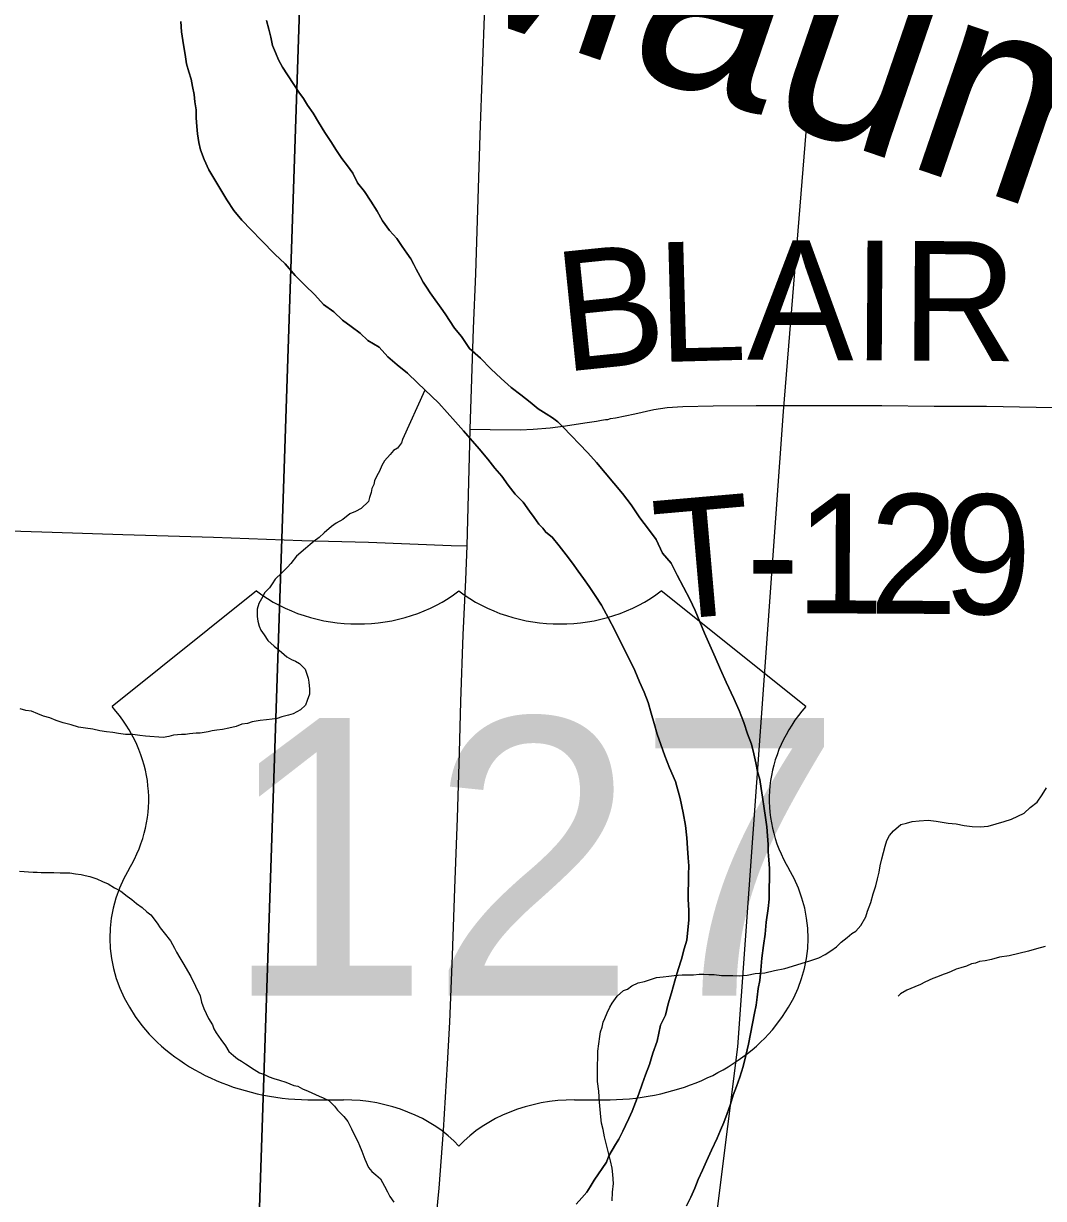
# Model space of a CAD drawing. Extents: x 2.4 to 73.1, y 4.5 to 25.6.
# Drawn here: x 44.0218 to 44.2641, y 22.2051 to 22.4841 of the extents above; entities that cross this region are included whole.
import ezdxf

# ---------------------------------------------------------------- set-up
doc = ezdxf.new("R2010")
doc.units = 0
for name, color, linetype in [('GM_X_County_Road', 7, 'Continuous'), ('GM_X_Major_River', 7, 'Continuous'), ('GM_X_Major_River_Text', 7, 'Continuous'), ('GM_X_Minor_River', 7, 'Continuous'), ('GM_X_Rail_Line', 7, 'Continuous'), ('GM_X_Section', 7, 'Continuous'), ('GM_X_Township_Road', 7, 'Continuous'), ('GM_X_Township_Road_Text', 7, 'Continuous'), ('GM_X_US_Location', 7, 'Continuous'), ('GM_X_US_Route', 7, 'Continuous'), ('GM_X_US_Shield', 7, 'Continuous')]:
    doc.layers.add(name, color=color, linetype=linetype)

msp = doc.modelspace()

# ---------------------------------------------------------------- linework, layer by layer
at = {"layer": 'GM_X_County_Road'}
msp.add_lwpolyline([(43.87654, 22.368), (43.89134, 22.36761), (43.91589, 22.36695), (43.93267, 22.36645), (43.95162, 22.36577), (43.95938, 22.36552), (43.97026, 22.36514), (43.98982, 22.3645), (44.00007, 22.36416), (44.01125, 22.36384), (44.02865, 22.36335), (44.04542, 22.36273), (44.06698, 22.36211), (44.08797, 22.36138), (44.10382, 22.36093), (44.1234, 22.36019), (44.12722, 22.36005)], dxfattribs=at)
at = {"layer": 'GM_X_Major_River'}
for points in [[(44.05921, 22.48459), (44.05936, 22.48212), (44.05988, 22.47907), (44.06023, 22.47678), (44.06057, 22.4745), (44.06111, 22.47259), (44.06166, 22.47087), (44.06201, 22.46915), (44.06236, 22.46725), (44.06252, 22.46554), (44.06287, 22.46363), (44.06284, 22.46173), (44.063, 22.45964), (44.06316, 22.45792), (44.06351, 22.45583), (44.06386, 22.45411), (44.06478, 22.45182), (44.06588, 22.44933), (44.07014, 22.44223), (44.07182, 22.43974), (44.07368, 22.43743), (44.07593, 22.43511), (44.07836, 22.4326), (44.08154, 22.42932), (44.08398, 22.427), (44.08641, 22.4243), (44.08865, 22.42199), (44.09109, 22.41967), (44.09314, 22.41736), (44.09559, 22.41561), (44.09765, 22.41367), (44.09972, 22.41212), (44.10179, 22.41057), (44.10366, 22.40883), (44.1063, 22.40727), (44.10836, 22.40496), (44.11061, 22.40302), (44.11305, 22.40108), (44.11548, 22.39876), (44.12054, 22.39393), (44.12447, 22.3895), (44.12634, 22.38738), (44.13007, 22.38314), (44.13213, 22.38064), (44.13381, 22.37852), (44.13549, 22.37659), (44.13697, 22.37448), (44.13865, 22.37236), (44.14053, 22.37043), (44.14201, 22.36832), (44.14313, 22.36678), (44.14425, 22.36524), (44.14518, 22.36428), (44.14593, 22.36332), (44.14743, 22.36215), (44.14911, 22.36004), (44.15079, 22.35792), (44.15228, 22.356), (44.15358, 22.35407), (44.15488, 22.35234)], [(44.15488, 22.35234), (44.15358, 22.35407), (44.15228, 22.356), (44.15079, 22.35792), (44.14911, 22.36004), (44.14743, 22.36215), (44.14593, 22.36332), (44.14518, 22.36428), (44.14425, 22.36524), (44.14313, 22.36678), (44.14201, 22.36832), (44.14053, 22.37043), (44.13865, 22.37236), (44.13697, 22.37448), (44.13549, 22.37659), (44.13381, 22.37852), (44.13213, 22.38064), (44.13007, 22.38314), (44.12634, 22.38738), (44.12447, 22.3895), (44.12054, 22.39393), (44.11548, 22.39876), (44.11305, 22.40108), (44.11061, 22.40302), (44.10836, 22.40496), (44.1063, 22.40727), (44.10366, 22.40883), (44.10179, 22.41057), (44.09972, 22.41212), (44.09765, 22.41367), (44.09559, 22.41561), (44.09314, 22.41736), (44.09109, 22.41967), (44.08865, 22.42199), (44.08641, 22.4243), (44.08398, 22.427), (44.08154, 22.42932), (44.07836, 22.4326), (44.07593, 22.43511), (44.07368, 22.43743), (44.07182, 22.43974), (44.07014, 22.44223), (44.06588, 22.44933), (44.06478, 22.45182), (44.06386, 22.45411), (44.06351, 22.45583), (44.06316, 22.45792), (44.063, 22.45964), (44.06284, 22.46173), (44.06287, 22.46363), (44.06252, 22.46554), (44.06236, 22.46725), (44.06201, 22.46915), (44.06166, 22.47087), (44.06111, 22.47259), (44.06057, 22.4745), (44.06023, 22.47678), (44.05988, 22.47907), (44.05936, 22.48212), (44.05921, 22.48459)], [(44.0884, 22.46626), (44.08728, 22.4678), (44.08338, 22.47376), (44.08246, 22.47548), (44.08172, 22.4772), (44.08099, 22.47892), (44.08064, 22.48083), (44.0801, 22.48274), (44.07956, 22.48484)], [(44.07956, 22.48484), (44.0801, 22.48274), (44.08064, 22.48083), (44.08099, 22.47892), (44.08172, 22.4772), (44.08246, 22.47548), (44.08338, 22.47376), (44.08728, 22.4678), (44.0884, 22.46626)], [(44.19201, 22.23395), (44.19281, 22.23641), (44.19342, 22.23906), (44.19404, 22.24171), (44.19548, 22.24909), (44.19589, 22.25099), (44.19611, 22.25288), (44.19634, 22.25497), (44.19675, 22.25686), (44.19698, 22.25933), (44.19721, 22.26218), (44.19764, 22.26521), (44.19806, 22.26786), (44.1983, 22.27071), (44.19873, 22.27393), (44.19895, 22.27621), (44.19899, 22.27868), (44.19903, 22.28115), (44.19907, 22.28343), (44.19891, 22.28552), (44.19875, 22.28742), (44.19878, 22.28913), (44.19862, 22.29123), (44.19846, 22.29332), (44.19812, 22.2956), (44.19777, 22.2977), (44.19743, 22.30037), (44.19708, 22.30246), (44.19674, 22.30456), (44.19619, 22.30647), (44.19585, 22.30856), (44.19531, 22.31066), (44.19478, 22.31295), (44.19386, 22.31543), (44.19296, 22.31811), (44.19186, 22.32098), (44.19057, 22.32385), (44.18873, 22.32767), (44.18745, 22.33074), (44.18616, 22.33361), (44.18487, 22.33648), (44.18359, 22.33935), (44.18249, 22.34202), (44.18139, 22.3447), (44.1801, 22.34738), (44.17862, 22.35026), (44.17715, 22.35313), (44.17567, 22.356), (44.17362, 22.35832), (44.17215, 22.36157), (44.17028, 22.36407), (44.16823, 22.36676), (44.16619, 22.36984), (44.16414, 22.37253), (44.15798, 22.37985), (44.15592, 22.38216), (44.15387, 22.38428), (44.15199, 22.38621), (44.14993, 22.38833), (44.14881, 22.38949), (44.1475, 22.39046), (44.14599, 22.39144), (44.14411, 22.39261), (44.14223, 22.39416), (44.13997, 22.3959), (44.13772, 22.39765), (44.13528, 22.39978), (44.13284, 22.4021), (44.13041, 22.4046), (44.12778, 22.40693), (44.12593, 22.40981), (44.12425, 22.41173), (44.12202, 22.41519), (44.12109, 22.41653), (44.11923, 22.41903), (44.11848, 22.42018), (44.11755, 22.42153), (44.11681, 22.42268), (44.11607, 22.42402), (44.11515, 22.42575), (44.1146, 22.4269), (44.11386, 22.42824), (44.11293, 22.42958), (44.11181, 22.43112), (44.11051, 22.43304), (44.10883, 22.43497), (44.10715, 22.43728), (44.10586, 22.43958), (44.10437, 22.44188), (44.10289, 22.44418), (44.10121, 22.4463), (44.1001, 22.4486), (44.0988, 22.45033), (44.09749, 22.45206), (44.09619, 22.45398), (44.09489, 22.45609), (44.09341, 22.4582), (44.09192, 22.4607), (44.09063, 22.46281), (44.08932, 22.46473), (44.0884, 22.46626)], [(44.0884, 22.46626), (44.08932, 22.46473), (44.09063, 22.46281), (44.09192, 22.4607), (44.09341, 22.4582), (44.09489, 22.45609), (44.09619, 22.45398), (44.09749, 22.45206), (44.0988, 22.45033), (44.1001, 22.4486), (44.10121, 22.4463), (44.10289, 22.44418), (44.10437, 22.44188), (44.10586, 22.43958), (44.10715, 22.43728), (44.10883, 22.43497), (44.11051, 22.43304), (44.11181, 22.43112), (44.11293, 22.42958), (44.11386, 22.42824), (44.1146, 22.4269), (44.11515, 22.42575), (44.11607, 22.42402), (44.11681, 22.42268), (44.11755, 22.42153), (44.11848, 22.42018), (44.11923, 22.41903), (44.12109, 22.41653), (44.12202, 22.41519), (44.12425, 22.41173), (44.12593, 22.40981), (44.12778, 22.40693), (44.13041, 22.4046), (44.13284, 22.4021), (44.13528, 22.39978), (44.13772, 22.39765), (44.13997, 22.3959), (44.14223, 22.39416), (44.14411, 22.39261), (44.14599, 22.39144), (44.1475, 22.39046), (44.14881, 22.38949), (44.14993, 22.38833), (44.15199, 22.38621), (44.15387, 22.38428), (44.15592, 22.38216), (44.15798, 22.37985), (44.16414, 22.37253), (44.16619, 22.36984), (44.16823, 22.36676), (44.17028, 22.36407), (44.17215, 22.36157), (44.17362, 22.35832), (44.17567, 22.356), (44.17715, 22.35313), (44.17862, 22.35026), (44.1801, 22.34738), (44.18139, 22.3447), (44.18249, 22.34202), (44.18359, 22.33935), (44.18487, 22.33648), (44.18616, 22.33361), (44.18745, 22.33074), (44.18873, 22.32767), (44.19057, 22.32385), (44.19186, 22.32098), (44.19296, 22.31811), (44.19386, 22.31543), (44.19478, 22.31295), (44.19531, 22.31066), (44.19585, 22.30856), (44.19619, 22.30647), (44.19674, 22.30456), (44.19708, 22.30246), (44.19743, 22.30037), (44.19777, 22.2977), (44.19812, 22.2956), (44.19846, 22.29332), (44.19862, 22.29123), (44.19878, 22.28913), (44.19875, 22.28742), (44.19891, 22.28552), (44.19907, 22.28343), (44.19903, 22.28115), (44.19899, 22.27868), (44.19895, 22.27621), (44.19873, 22.27393), (44.1983, 22.27071), (44.19806, 22.26786), (44.19764, 22.26521), (44.19721, 22.26218), (44.19698, 22.25933), (44.19675, 22.25686), (44.19634, 22.25497), (44.19611, 22.25288), (44.19589, 22.25099), (44.19548, 22.24909), (44.19404, 22.24171), (44.19342, 22.23906), (44.19281, 22.23641), (44.19201, 22.23395)], [(44.15488, 22.35234), (44.15619, 22.35042), (44.15767, 22.34831), (44.15916, 22.34601), (44.16082, 22.34294), (44.1623, 22.34006), (44.16709, 22.33049), (44.16819, 22.32781), (44.16929, 22.32532), (44.17021, 22.32284), (44.17093, 22.32036), (44.17165, 22.31788), (44.17237, 22.31539), (44.17328, 22.31291), (44.17419, 22.31023), (44.17529, 22.30737), (44.17676, 22.30411), (44.17784, 22.30011), (44.17854, 22.29668), (44.17907, 22.29363), (44.1794, 22.29077), (44.17955, 22.2883), (44.17971, 22.28602), (44.17987, 22.28411), (44.17984, 22.28202), (44.17981, 22.28012), (44.17977, 22.27803), (44.17974, 22.27614), (44.17989, 22.27347), (44.17986, 22.27119), (44.17963, 22.26892), (44.1794, 22.26645), (44.1788, 22.26437), (44.17819, 22.26191), (44.17739, 22.25945), (44.17659, 22.2568), (44.17578, 22.25397), (44.17498, 22.25132), (44.17437, 22.24867), (44.17319, 22.24622), (44.17237, 22.24243), (44.17137, 22.2396), (44.17057, 22.23695), (44.16958, 22.23449), (44.16878, 22.23223), (44.16799, 22.22996), (44.16719, 22.22788), (44.1664, 22.2258), (44.16561, 22.22411), (44.16483, 22.22241), (44.16423, 22.22109), (44.16325, 22.2192), (44.16247, 22.21789), (44.16169, 22.21657), (44.16091, 22.21525), (44.16032, 22.21374), (44.15739, 22.20942), (44.15642, 22.20791), (44.15564, 22.20659), (44.15448, 22.20528), (44.15312, 22.20378)], [(44.15312, 22.20378), (44.15448, 22.20528), (44.15564, 22.20659), (44.15642, 22.20791), (44.15739, 22.20942), (44.16032, 22.21374), (44.16091, 22.21525), (44.16169, 22.21657), (44.16247, 22.21789), (44.16325, 22.2192), (44.16423, 22.22109), (44.16483, 22.22241), (44.16561, 22.22411), (44.1664, 22.2258), (44.16719, 22.22788), (44.16799, 22.22996), (44.16878, 22.23223), (44.16958, 22.23449), (44.17057, 22.23695), (44.17137, 22.2396), (44.17237, 22.24243), (44.17319, 22.24622), (44.17437, 22.24867), (44.17498, 22.25132), (44.17578, 22.25397), (44.17659, 22.2568), (44.17739, 22.25945), (44.17819, 22.26191), (44.1788, 22.26437), (44.1794, 22.26645), (44.17963, 22.26892), (44.17986, 22.27119), (44.17989, 22.27347), (44.17974, 22.27614), (44.17977, 22.27803), (44.17981, 22.28012), (44.17984, 22.28202), (44.17987, 22.28411), (44.17971, 22.28602), (44.17955, 22.2883), (44.1794, 22.29077), (44.17907, 22.29363), (44.17854, 22.29668), (44.17784, 22.30011), (44.17676, 22.30411), (44.17529, 22.30737), (44.17419, 22.31023), (44.17328, 22.31291), (44.17237, 22.31539), (44.17165, 22.31788), (44.17093, 22.32036), (44.17021, 22.32284), (44.16929, 22.32532), (44.16819, 22.32781), (44.16709, 22.33049), (44.1623, 22.34006), (44.16082, 22.34294), (44.15916, 22.34601), (44.15767, 22.34831), (44.15619, 22.35042), (44.15488, 22.35234)], [(44.17936, 22.20337), (44.18035, 22.20544), (44.18133, 22.20752), (44.18212, 22.20959), (44.18311, 22.21186), (44.18409, 22.21393), (44.18527, 22.21657), (44.18665, 22.2194), (44.18744, 22.22129), (44.18823, 22.22318), (44.18902, 22.22526), (44.18982, 22.22752), (44.19042, 22.2296), (44.19122, 22.23168), (44.19201, 22.23395)], [(44.19201, 22.23395), (44.19122, 22.23168), (44.19042, 22.2296), (44.18982, 22.22752), (44.18902, 22.22526), (44.18823, 22.22318), (44.18744, 22.22129), (44.18665, 22.2194), (44.18527, 22.21657), (44.18409, 22.21393), (44.18311, 22.21186), (44.18212, 22.20959), (44.18133, 22.20752), (44.18035, 22.20544), (44.17936, 22.20337)]]:
    msp.add_lwpolyline(points, dxfattribs=at)
at = {"layer": 'GM_X_Minor_River'}
for points in [[(44.11722, 22.39703), (44.11185, 22.38533), (44.11165, 22.38457), (44.11068, 22.38326), (44.10972, 22.3827), (44.10894, 22.38176), (44.10759, 22.38027), (44.107, 22.37913), (44.10641, 22.37781), (44.10582, 22.37668), (44.10523, 22.37555), (44.10503, 22.37461), (44.10463, 22.37366), (44.10442, 22.37272), (44.10403, 22.37158), (44.10382, 22.37063), (44.10208, 22.36895), (44.10074, 22.36821), (44.0994, 22.36767), (44.09767, 22.36636), (44.09613, 22.36544), (44.09498, 22.36469), (44.09325, 22.3632), (44.09209, 22.36208), (44.09093, 22.36115), (44.08997, 22.3604), (44.08881, 22.35947), (44.08669, 22.35761), (44.08533, 22.35592), (44.08456, 22.35498), (44.08321, 22.35367), (44.08166, 22.35218), (44.08088, 22.35105), (44.0803, 22.35011), (44.07914, 22.34899), (44.07835, 22.34748), (44.07777, 22.34635), (44.07737, 22.34502), (44.07734, 22.34331), (44.07751, 22.34217), (44.07787, 22.34103), (44.07824, 22.34007), (44.07898, 22.33892), (44.07991, 22.33757), (44.08141, 22.33622), (44.0831, 22.33486), (44.08441, 22.3337), (44.08555, 22.33311), (44.08649, 22.33272), (44.08743, 22.33213), (44.08874, 22.33078), (44.08911, 22.32983), (44.08947, 22.32868), (44.08964, 22.32773), (44.08981, 22.32601), (44.08979, 22.32488), (44.0892, 22.32337), (44.0888, 22.32223), (44.08764, 22.32111), (44.08591, 22.32019), (44.08477, 22.31983), (44.08324, 22.31947), (44.08209, 22.31911), (44.08095, 22.31894), (44.07961, 22.31877), (44.07809, 22.3186), (44.07714, 22.31843), (44.07618, 22.31825), (44.07504, 22.31789), (44.0737, 22.31772), (44.07236, 22.31717), (44.07065, 22.31682), (44.06912, 22.31646), (44.06778, 22.3163), (44.06664, 22.31612), (44.06569, 22.31595), (44.06473, 22.31577), (44.06378, 22.3156), (44.06283, 22.31561), (44.06131, 22.31545), (44.06035, 22.31527), (44.0594, 22.31529), (44.0575, 22.31513), (44.05635, 22.31477), (44.05502, 22.3146), (44.05084, 22.31485), (44.04951, 22.31506), (44.0478, 22.31528), (44.04609, 22.31531), (44.04438, 22.31553), (44.04305, 22.31574), (44.04153, 22.31595), (44.04002, 22.31617), (44.03831, 22.31657), (44.0366, 22.31679), (44.03489, 22.31701), (44.03319, 22.3176), (44.0313, 22.31801), (44.02959, 22.31861), (44.02808, 22.31921), (44.02657, 22.31961)], [(44.02657, 22.31961), (44.02525, 22.3202), (44.02373, 22.32079), (44.02241, 22.32101), (44.02108, 22.32141)], [(44.24908, 22.29338), (44.25098, 22.29354), (44.25289, 22.29408), (44.2548, 22.29462), (44.25652, 22.29516), (44.25805, 22.2959), (44.25959, 22.29663), (44.26094, 22.29794), (44.26267, 22.29924), (44.26384, 22.30094), (44.26482, 22.30263)], [(44.16172, 22.20453), (44.16175, 22.20662), (44.16197, 22.2087), (44.16182, 22.2108), (44.16165, 22.21232), (44.1613, 22.21403), (44.15986, 22.21976), (44.15951, 22.22147), (44.15916, 22.223), (44.15899, 22.22452), (44.15883, 22.22624), (44.15866, 22.22795), (44.15851, 22.23061), (44.15817, 22.2329), (44.1582, 22.2348), (44.15823, 22.2367), (44.15826, 22.2386), (44.15828, 22.24012), (44.1585, 22.24182), (44.15872, 22.24353), (44.15892, 22.24467), (44.15932, 22.2458), (44.15953, 22.24694), (44.15993, 22.24788), (44.16052, 22.2492), (44.16111, 22.25052), (44.16169, 22.25146), (44.16286, 22.25315), (44.1644, 22.25446), (44.16536, 22.25482), (44.16632, 22.25557), (44.16786, 22.2563), (44.16938, 22.25666), (44.17053, 22.25702), (44.17225, 22.25756), (44.17377, 22.25773), (44.17511, 22.2579), (44.17644, 22.25806), (44.17835, 22.25822), (44.17987, 22.2582), (44.18101, 22.25818), (44.18234, 22.25835), (44.18348, 22.25833), (44.18462, 22.25831), (44.18595, 22.25829), (44.18766, 22.25807), (44.18899, 22.25805), (44.19032, 22.25803), (44.19185, 22.25801), (44.19375, 22.25817), (44.19566, 22.25852), (44.19794, 22.25867), (44.20023, 22.2592), (44.20271, 22.25973), (44.20864, 22.26154), (44.21074, 22.26226), (44.21227, 22.263), (44.21362, 22.26393), (44.21497, 22.26486), (44.21612, 22.26598), (44.21747, 22.2671), (44.21863, 22.26803), (44.21959, 22.26858), (44.22075, 22.26989), (44.22192, 22.27196), (44.22232, 22.27329), (44.22312, 22.27537), (44.22372, 22.27745), (44.22432, 22.27934), (44.22473, 22.28104), (44.22513, 22.28255), (44.22535, 22.28407), (44.22575, 22.28577), (44.22616, 22.28729), (44.22656, 22.2888), (44.22696, 22.29013), (44.22755, 22.29126), (44.22852, 22.29238), (44.23025, 22.29387), (44.23159, 22.29423), (44.23293, 22.29459), (44.23464, 22.29475), (44.23674, 22.29491), (44.23864, 22.29469), (44.24148, 22.29426), (44.24338, 22.29404), (44.24528, 22.29363), (44.24717, 22.29341), (44.24908, 22.29338)], [(44.02088, 22.28281), (44.02411, 22.28257), (44.02506, 22.28255), (44.02601, 22.28253), (44.02715, 22.28252), (44.0281, 22.2825), (44.02905, 22.28248), (44.03057, 22.28246), (44.03153, 22.28244), (44.03285, 22.28242), (44.03418, 22.28221), (44.03551, 22.282), (44.03646, 22.2818), (44.0376, 22.28159), (44.0393, 22.28099), (44.04062, 22.2804), (44.04194, 22.27981), (44.04345, 22.27883), (44.04496, 22.27805), (44.04646, 22.27688), (44.04759, 22.2761), (44.04872, 22.27514), (44.05003, 22.27416)], [(44.05003, 22.27416), (44.05116, 22.2732), (44.0521, 22.27242), (44.05359, 22.2705), (44.05433, 22.26934), (44.05526, 22.26819), (44.05676, 22.26627), (44.05768, 22.26454), (44.05823, 22.26358), (44.05897, 22.26224), (44.0599, 22.2607), (44.06083, 22.25917), (44.06157, 22.25783), (44.06378, 22.25323), (44.06413, 22.2517), (44.06468, 22.25018), (44.06523, 22.24903), (44.06579, 22.24788), (44.06671, 22.24634), (44.06708, 22.24539), (44.06763, 22.24443), (44.06875, 22.24289), (44.06987, 22.24135), (44.07061, 22.24001), (44.07173, 22.23904), (44.07267, 22.23827), (44.07361, 22.23768), (44.07456, 22.2371), (44.07663, 22.23573), (44.07794, 22.23495), (44.07908, 22.23455), (44.08021, 22.23396), (44.08135, 22.23357), (44.08267, 22.23316), (44.08419, 22.23276), (44.08513, 22.23236), (44.08608, 22.23197), (44.08702, 22.23176), (44.08816, 22.23118), (44.08948, 22.23058), (44.09212, 22.2294), (44.09307, 22.22901), (44.09439, 22.22841), (44.0957, 22.22706), (44.09644, 22.2261), (44.09794, 22.22456), (44.09887, 22.2234), (44.0998, 22.22168), (44.10053, 22.21996), (44.10127, 22.21861), (44.10164, 22.21766), (44.10219, 22.21632), (44.10292, 22.21441), (44.10384, 22.21249), (44.10458, 22.21153), (44.10552, 22.21075), (44.10665, 22.20979), (44.10757, 22.20806), (44.10831, 22.20672), (44.10886, 22.20557), (44.10979, 22.20423)], [(44.26458, 22.26491), (44.26248, 22.26437), (44.26057, 22.26383), (44.25828, 22.2633), (44.25599, 22.26276), (44.2537, 22.26242), (44.25179, 22.26188), (44.25026, 22.26153), (44.24893, 22.26136), (44.24797, 22.26099), (44.24702, 22.26082), (44.24587, 22.26027), (44.24453, 22.25991), (44.24339, 22.25955), (44.24223, 22.25899), (44.24128, 22.25863), (44.24032, 22.25826), (44.23898, 22.25771), (44.23784, 22.25735), (44.23592, 22.25643), (44.23496, 22.25588), (44.23362, 22.25533), (44.23266, 22.25496), (44.23171, 22.2546), (44.23017, 22.25367), (44.22964, 22.25316)]]:
    msp.add_lwpolyline(points, dxfattribs=at)
at = {"layer": 'GM_X_Rail_Line'}
msp.add_lwpolyline([(44.01624, 21.85997), (44.07076, 21.95948), (44.11421, 22.04032), (44.14593, 22.09204), (44.16895, 22.13725), (44.18025, 22.17245), (44.18677, 22.20331), (44.19155, 22.24113), (44.20241, 22.39195), (44.23022, 22.73533), (44.25279, 22.99625)], dxfattribs=at)
at = {"layer": 'GM_X_Section'}
for points in [[(44.09218, 22.62982), (44.07537, 22.12704), (43.57605, 22.13732), (43.59269, 22.64124), (43.8414, 22.62778)], [(44.57812, 22.62268), (44.57426, 22.12264), (44.07537, 22.12704), (44.09218, 22.62982)]]:
    msp.add_lwpolyline(points, close=True, dxfattribs=at)
at = {"layer": 'GM_X_Township_Road'}
msp.add_lwpolyline([(44.12796, 22.38775), (44.13273, 22.38771), (44.13986, 22.38766), (44.14293, 22.38775), (44.14693, 22.38808), (44.15061, 22.38856), (44.1552, 22.38926), (44.15794, 22.38965), (44.15915, 22.38989), (44.16007, 22.39004), (44.16068, 22.39011), (44.16128, 22.39028), (44.1625, 22.39044), (44.16704, 22.39145), (44.17162, 22.39245), (44.17472, 22.39293), (44.17847, 22.3932), (44.18564, 22.39334), (44.1959, 22.39338), (44.20677, 22.39339), (44.20832, 22.39338), (44.22572, 22.39338), (44.23815, 22.39321), (44.25058, 22.39321), (44.2624, 22.39303), (44.27576, 22.39289)], dxfattribs=at)
at = {"layer": 'GM_X_US_Route'}
msp.add_lwpolyline([(44.11952, 22.19705), (44.12055, 22.20757), (44.12161, 22.22122), (44.12254, 22.23705), (44.12315, 22.24699), (44.12376, 22.26283), (44.12431, 22.27868), (44.12498, 22.29545), (44.12542, 22.311), (44.12575, 22.32311), (44.12628, 22.33896), (44.12693, 22.35199), (44.12722, 22.36005), (44.12734, 22.36319), (44.12784, 22.38432), (44.12796, 22.38775), (44.12876, 22.41166), (44.12931, 22.4247), (44.13036, 22.45764), (44.13141, 22.48809)], dxfattribs=at)
at = {"layer": 'GM_X_US_Shield'}
for p, q in [((44.07723, 22.34939), (44.04289, 22.32192)), ((44.20769, 22.32192), (44.17336, 22.34939)), ((44.09096, 22.22854), (44.09783, 22.22854)), ((44.15276, 22.22854), (44.15962, 22.22854))]:
    msp.add_line(p, q, dxfattribs=at)
for centre, major_axis, start_param, end_param in [((44.10126, 22.369), (-0.03433, 0), 0.795399, 2.346194), ((44.14932, 22.369), (-0.03433, 0), 0.795399, 2.346194), ((44.00352, 22.29987), (0.04807, 0), 5.838949, 6.894067), ((44.24706, 22.29987), (-0.04807, 0), 5.672304, 6.727422), ((44.09042, 22.26699), (0.04807, 0), 2.702327, 4.723529), ((44.16016, 22.26699), (-0.04807, 0), 1.559657, 3.580859), ((44.09783, 22.20107), (-0.03433, 0), 3.785094, 4.712389), ((44.15276, 22.20107), (-0.03433, 0), 4.712389, 5.639684)]:
    msp.add_ellipse(centre, major_axis=major_axis, ratio=0.8, start_param=start_param, end_param=end_param, dxfattribs=at)

# ---------------------------------------------------------------- texts
at = {"layer": 'GM_X_Major_River_Text'}
msp.add_text('Maumee', height=0.047373, rotation=341.0484, dxfattribs=at).set_placement((44.11385, 22.49085))
at = {"layer": 'GM_X_Township_Road_Text'}
for s, rotation, p in [('L', 1.5473, (44.17267, 22.40369)), ('A', 359.7122, (44.19368, 22.40426)), ('I', 359.6565, (44.21867, 22.40414)), ('R', 359.658, (44.23033, 22.40407)), ('B', 5.8452, (44.15002, 22.40135)), ('T', 4.9861, (44.17301, 22.34231)), ('1', 359.7242, (44.20516, 22.34408)), ('2', 359.693, (44.22265, 22.344)), ('9', 359.6986, (44.24016, 22.3439)), ('-', 359.7814, (44.1935, 22.34413))]:
    msp.add_text(s, height=0.02841, rotation=rotation, dxfattribs=at).set_placement(p)
at = {"layer": 'GM_X_US_Location'}
for s, p in [('0', (44.12534, 22.28617)), ('/', (44.12535, 22.28617))]:
    msp.add_text(s, height=0.0000947, dxfattribs=at).set_placement(p)
msp.add_text('127', height=0.0000947, rotation=0, dxfattribs=at).set_placement((44.09621, 22.26657))
at = {"layer": 'GM_X_US_Shield'}
msp.add_text('127', height=0.065918, dxfattribs=at).set_placement((44.06935, 22.25326))

doc.saveas('drawing.dxf')
